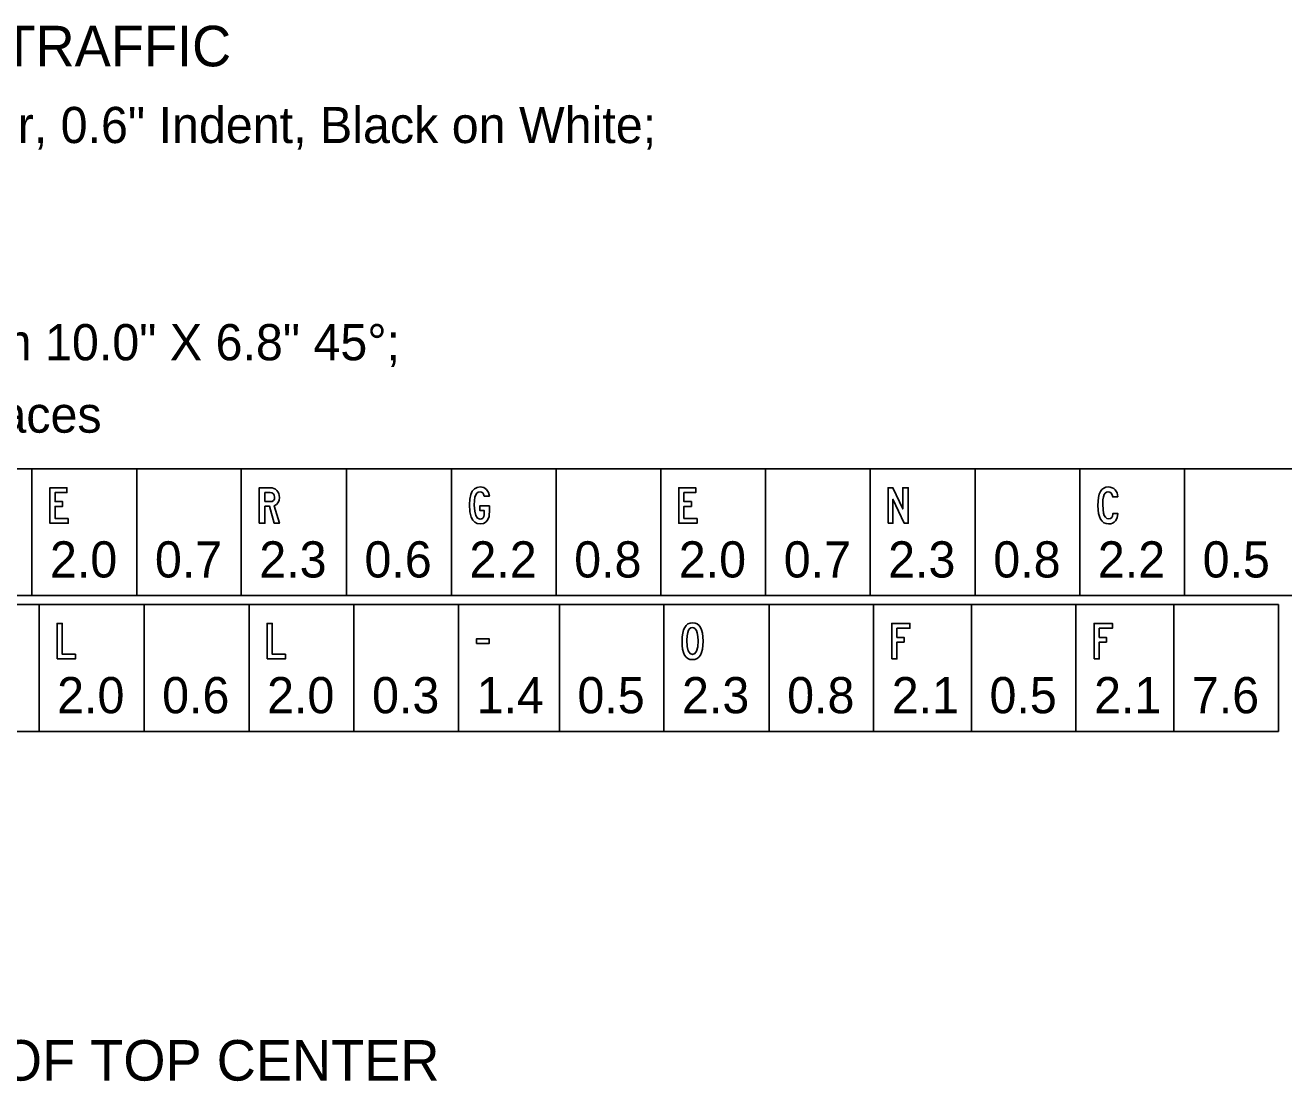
# Model space of a CAD drawing. Extents: x 1820207 to 1820557, y 740216 to 740315.
# Drawn here: x 1820493.708 to 1820498.055, y 740255.178 to 740258.864 of the extents above; entities that cross this region are included whole.
import ezdxf

# ---------------------------------------------------------------- set-up
doc = ezdxf.new("R2010")
doc.units = 0
doc.layers.add('SC_Scratch3', color=7, linetype='Continuous')
doc.layers.add('SH_Text', color=7, linetype='Continuous')

msp = doc.modelspace()

# ---------------------------------------------------------------- linework, layer by layer
at = {"layer": 'SC_Scratch3'}
for p, q in [((1820498.7726, 740257.3319), (1820491.9461, 740257.3319)), ((1820493.7308, 740257.3319), (1820493.7308, 740256.8944)), ((1820494.0933, 740257.3319), (1820494.0933, 740256.8944)), ((1820494.4539, 740257.3319), (1820494.4539, 740256.8944)), ((1820494.8171, 740257.3319), (1820494.8171, 740256.8944)), ((1820495.1797, 740257.3319), (1820495.1797, 740256.8944)), ((1820495.5416, 740257.3319), (1820495.5416, 740256.8944)), ((1820495.9029, 740257.3319), (1820495.9029, 740256.8944)), ((1820496.2654, 740257.3319), (1820496.2654, 740256.8944)), ((1820496.626, 740257.3319), (1820496.626, 740256.8944)), ((1820496.9893, 740257.3319), (1820496.9893, 740256.8944)), ((1820497.3505, 740257.3319), (1820497.3505, 740256.8944)), ((1820497.7124, 740257.3319), (1820497.7124, 740256.8944)), ((1820498.7726, 740256.8944), (1820491.9461, 740256.8944)), ((1820498.037, 740256.8632), (1820491.9461, 740256.8632)), ((1820493.7556, 740256.8632), (1820493.7556, 740256.4257)), ((1820494.1182, 740256.8632), (1820494.1182, 740256.4257)), ((1820494.4808, 740256.8632), (1820494.4808, 740256.4257)), ((1820494.8433, 740256.8632), (1820494.8433, 740256.4257)), ((1820495.2046, 740256.8632), (1820495.2046, 740256.4257)), ((1820495.5528, 740256.8632), (1820495.5528, 740256.4257)), ((1820495.914, 740256.8632), (1820495.914, 740256.4257)), ((1820496.2772, 740256.8632), (1820496.2772, 740256.4257)), ((1820496.6385, 740256.8632), (1820496.6385, 740256.4257)), ((1820496.9762, 740256.8632), (1820496.9762, 740256.4257)), ((1820497.3374, 740256.8632), (1820497.3374, 740256.4257)), ((1820497.6751, 740256.8632), (1820497.6751, 740256.4257)), ((1820498.037, 740256.8632), (1820498.037, 740256.4257)), ((1820498.037, 740256.4257), (1820491.9461, 740256.4257))]:
    msp.add_line(p, q, dxfattribs=at)
for points in [[(1820493.8563, 740257.1612), (1820493.8112, 740257.1612), (1820493.8112, 740257.2021), (1820493.8368, 740257.2021), (1820493.8368, 740257.2189), (1820493.8112, 740257.2189), (1820493.8112, 740257.2502), (1820493.8516, 740257.2502), (1820493.8516, 740257.267), (1820493.7933, 740257.267), (1820493.7933, 740257.1444), (1820493.8563, 740257.1444)], [(1820494.5164, 740257.1444), (1820494.5356, 740257.1444), (1820494.5356, 740257.2028), (1820494.552, 740257.2028), (1820494.568, 740257.1444), (1820494.5856, 740257.1444), (1820494.5678, 740257.2049), (1820494.5754, 740257.2091), (1820494.5812, 740257.2159), (1820494.5845, 740257.2237), (1820494.5856, 740257.2327), (1820494.5851, 740257.2401), (1820494.5835, 740257.2467), (1820494.5809, 740257.2524), (1820494.5773, 740257.2574), (1820494.5726, 740257.2616), (1820494.5669, 740257.2646), (1820494.5604, 740257.2664), (1820494.5531, 740257.267), (1820494.5164, 740257.267)], [(1820494.5356, 740257.2189), (1820494.5356, 740257.2502), (1820494.5536, 740257.2502), (1820494.5599, 740257.2491), (1820494.565, 740257.2459), (1820494.5682, 740257.241), (1820494.5693, 740257.2345), (1820494.5683, 740257.2277), (1820494.5655, 740257.2228), (1820494.5608, 740257.2199), (1820494.5542, 740257.2189)], [(1820495.3111, 740257.2045), (1820495.2783, 740257.2045), (1820495.2783, 740257.1877), (1820495.2932, 740257.1877), (1820495.2934, 740257.1834), (1820495.2929, 740257.1737), (1820495.2915, 740257.167), (1820495.2895, 740257.1634), (1820495.2868, 740257.1609), (1820495.2833, 740257.1593), (1820495.2791, 740257.1589), (1820495.2703, 740257.1618), (1820495.264, 740257.1706), (1820495.2603, 740257.1854), (1820495.259, 740257.2061), (1820495.2596, 740257.2228), (1820495.2614, 740257.2347), (1820495.2641, 740257.2425), (1820495.2679, 740257.2481), (1820495.2728, 740257.2515), (1820495.2789, 740257.2526), (1820495.284, 740257.2517), (1820495.2882, 740257.249), (1820495.2912, 740257.2445), (1820495.2932, 740257.2382), (1820495.3111, 740257.2382), (1820495.3079, 740257.2506), (1820495.3014, 740257.2604), (1820495.2967, 740257.2643), (1820495.2914, 740257.2672), (1820495.2855, 740257.2689), (1820495.2789, 740257.2694), (1820495.2689, 740257.2678), (1820495.2596, 740257.2629), (1820495.252, 740257.2548), (1820495.2466, 740257.243), (1820495.2433, 740257.2276), (1820495.2422, 740257.2085), (1820495.2436, 740257.1839), (1820495.248, 740257.1655), (1820495.2534, 740257.1552), (1820495.2605, 740257.1479), (1820495.2694, 740257.1435), (1820495.2801, 740257.142), (1820495.291, 740257.1438), (1820495.3, 740257.1493), (1820495.3063, 740257.1574), (1820495.3102, 740257.1681), (1820495.3114, 740257.1917)], [(1820496.0284, 740257.1612), (1820495.9833, 740257.1612), (1820495.9833, 740257.2021), (1820496.0089, 740257.2021), (1820496.0089, 740257.2189), (1820495.9833, 740257.2189), (1820495.9833, 740257.2502), (1820496.0237, 740257.2502), (1820496.0237, 740257.267), (1820495.9654, 740257.267), (1820495.9654, 740257.1444), (1820496.0284, 740257.1444)], [(1820496.6885, 740257.1444), (1820496.7053, 740257.1444), (1820496.7053, 740257.2272), (1820496.744, 740257.1444), (1820496.7577, 740257.1444), (1820496.7577, 740257.267), (1820496.739, 740257.267), (1820496.739, 740257.1939), (1820496.7053, 740257.267), (1820496.6885, 740257.267)], [(1820497.4822, 740257.2352), (1820497.4792, 740257.2487), (1820497.4728, 740257.2594), (1820497.4679, 740257.2638), (1820497.4623, 740257.2669), (1820497.4559, 740257.2688), (1820497.4488, 740257.2694), (1820497.4404, 740257.2684), (1820497.4331, 740257.2654), (1820497.4269, 740257.2605), (1820497.4219, 740257.2536), (1820497.418, 740257.2446), (1820497.4152, 740257.2337), (1820497.4135, 740257.2209), (1820497.413, 740257.206), (1820497.4136, 740257.191), (1820497.4153, 740257.178), (1820497.4182, 740257.167), (1820497.4222, 740257.158), (1820497.4274, 740257.151), (1820497.4338, 740257.146), (1820497.4414, 740257.143), (1820497.4501, 740257.142), (1820497.4572, 740257.1427), (1820497.4635, 740257.1446), (1820497.4689, 740257.1479), (1820497.4736, 740257.1525), (1820497.4795, 740257.1635), (1820497.4822, 740257.1777), (1820497.4643, 740257.1777), (1820497.4644, 740257.1757), (1820497.4637, 740257.1692), (1820497.4611, 740257.1642), (1820497.4567, 740257.1609), (1820497.4506, 740257.1599), (1820497.4444, 740257.1611), (1820497.4393, 740257.1647), (1820497.4353, 740257.1708), (1820497.4325, 740257.1793), (1820497.4308, 740257.1918), (1820497.4302, 740257.2094), (1820497.4307, 740257.2252), (1820497.4322, 740257.236), (1820497.4347, 740257.2434), (1820497.4382, 740257.2486), (1820497.4427, 740257.2518), (1820497.4484, 740257.2529), (1820497.4545, 740257.2517), (1820497.4592, 740257.2484), (1820497.4625, 740257.2429), (1820497.4643, 740257.2352)], [(1820493.8181, 740256.6757), (1820493.8812, 740256.6757), (1820493.8812, 740256.6921), (1820493.8358, 740256.6921), (1820493.8358, 740256.7983), (1820493.8181, 740256.7983)], [(1820494.5433, 740256.6757), (1820494.6063, 740256.6757), (1820494.6063, 740256.6921), (1820494.5609, 740256.6921), (1820494.5609, 740256.7983), (1820494.5433, 740256.7983)], [(1820496.0494, 740256.7372), (1820496.0488, 740256.752), (1820496.0472, 740256.7649), (1820496.0443, 740256.7758), (1820496.0404, 740256.7848), (1820496.0352, 740256.7917), (1820496.029, 740256.7967), (1820496.0217, 740256.7997), (1820496.0132, 740256.8007), (1820496.0046, 740256.7997), (1820495.9971, 740256.7967), (1820495.9908, 740256.7917), (1820495.9857, 740256.7848), (1820495.9816, 740256.7758), (1820495.9788, 740256.7649), (1820495.9771, 740256.752), (1820495.9765, 740256.7372), (1820495.977, 740256.7221), (1820495.9787, 740256.7092), (1820495.9815, 740256.6982), (1820495.9855, 740256.6892), (1820495.9905, 740256.6822), (1820495.9967, 740256.6773), (1820496.004, 740256.6743), (1820496.0125, 740256.6733), (1820496.0211, 740256.6743), (1820496.0286, 740256.6773), (1820496.035, 740256.6822), (1820496.0402, 740256.6892), (1820496.0442, 740256.6982), (1820496.0471, 740256.7092), (1820496.0488, 740256.7221)], [(1820496.0318, 740256.7377), (1820496.0306, 740256.7173), (1820496.027, 740256.7028), (1820496.021, 740256.694), (1820496.0127, 740256.6911), (1820496.0042, 740256.6942), (1820495.9981, 740256.7035), (1820495.9945, 740256.719), (1820495.9933, 740256.7408), (1820495.9941, 740256.7553), (1820495.9964, 740256.7673), (1820495.9992, 740256.7746), (1820496.0028, 740256.78), (1820496.0073, 740256.7831), (1820496.0127, 740256.7842), (1820496.0179, 740256.7831), (1820496.0224, 740256.7796), (1820496.026, 740256.7737), (1820496.0289, 740256.7657), (1820496.031, 740256.7529)], [(1820496.701, 740256.6757), (1820496.719, 740256.6757), (1820496.719, 740256.734), (1820496.7436, 740256.734), (1820496.7436, 740256.7502), (1820496.719, 740256.7502), (1820496.719, 740256.7814), (1820496.764, 740256.7814), (1820496.764, 740256.7983), (1820496.701, 740256.7983)], [(1820497.3999, 740256.6757), (1820497.418, 740256.6757), (1820497.418, 740256.734), (1820497.4426, 740256.734), (1820497.4426, 740256.7502), (1820497.418, 740256.7502), (1820497.418, 740256.7814), (1820497.463, 740256.7814), (1820497.463, 740256.7983), (1820497.3999, 740256.7983)], [(1820495.2671, 740256.7286), (1820495.3103, 740256.7286), (1820495.3103, 740256.7454), (1820495.2671, 740256.7454)]]:
    msp.add_lwpolyline(points, close=True, dxfattribs=at)

# ---------------------------------------------------------------- texts
for s, p in [('1.9" Radius, 0.5" Border, 0.6" Indent, Black on White;', (1820491.9461, 740258.4569)), ('Standard Arrow Custom 10.0" X 6.8" 45°;', (1820491.9461, 740257.7069)), ('Table of widths and spaces', (1820491.9461, 740257.4569)), ('2.0', (1820493.7933, 740256.9569)), ('0.7', (1820494.1558, 740256.9569)), ('2.3', (1820494.5164, 740256.9569)), ('0.6', (1820494.8796, 740256.9569)), ('2.2', (1820495.2422, 740256.9569)), ('0.8', (1820495.6041, 740256.9569)), ('2.0', (1820495.9654, 740256.9569)), ('0.7', (1820496.3279, 740256.9569)), ('2.3', (1820496.6885, 740256.9569)), ('0.8', (1820497.0518, 740256.9569)), ('2.2', (1820497.413, 740256.9569)), ('0.5', (1820497.7749, 740256.9569)), ('2.0', (1820493.8181, 740256.4882)), ('0.6', (1820494.1807, 740256.4882)), ('2.0', (1820494.5433, 740256.4882)), ('0.3', (1820494.9058, 740256.4882)), ('1.4', (1820495.2671, 740256.4882)), ('0.5', (1820495.6153, 740256.4882)), ('2.3', (1820495.9765, 740256.4882)), ('0.8', (1820496.3397, 740256.4882)), ('2.1', (1820496.701, 740256.4882)), ('0.5', (1820497.0387, 740256.4882)), ('2.1', (1820497.3999, 740256.4882)), ('7.6', (1820497.7376, 740256.4882))]:
    msp.add_text(s, height=0.125, dxfattribs=at).set_placement(p)
at = {"layer": 'SH_Text'}
for s, p in [('ALL COSTS INCIDENTAL TO ITEM 614 - MAINTAINING TRAFFIC', (1820488.8126, 740258.7219)), ('SPECIAL-F(L):  SIGN WITH LEFT ARROW AT 45° LEFT OF TOP CENTER', (1820488.8126, 740255.2197))]:
    msp.add_text(s, height=0.14, dxfattribs=at).set_placement(p)

doc.saveas('drawing.dxf')
